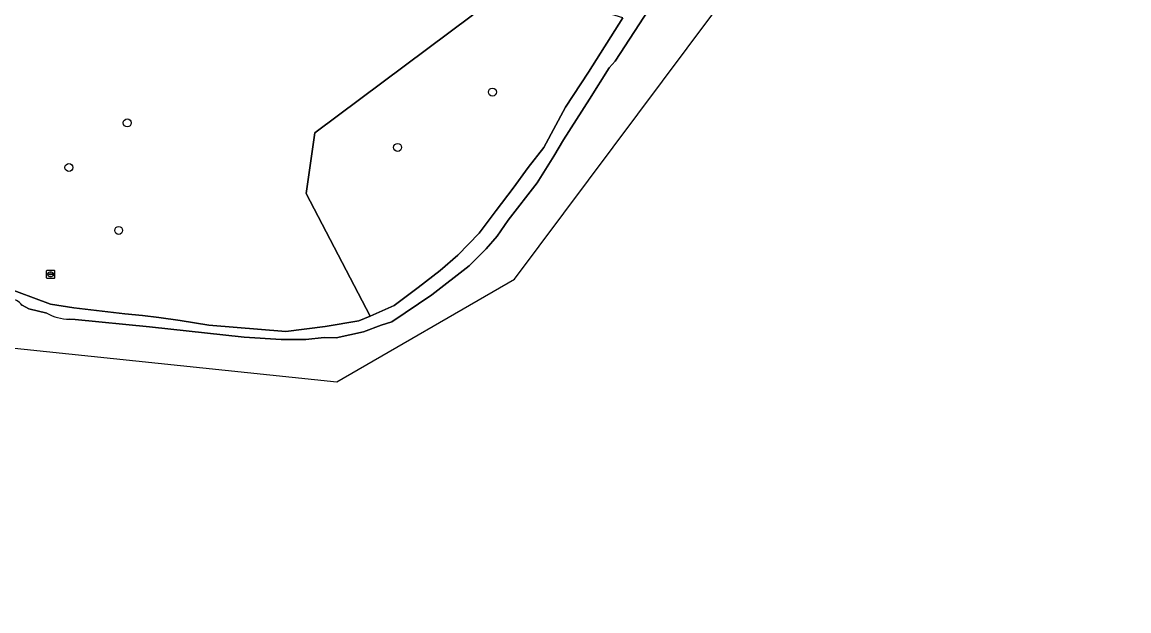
# Model space of a CAD drawing. Extents: x 159053 to 160042, y 380449 to 381423.
# Drawn here: x 159692.1 to 159828.8, y 380586.5 to 380659.2 of the extents above; entities that cross this region are included whole.
import ezdxf

# ---------------------------------------------------------------- set-up
doc = ezdxf.new("R2010")
doc.units = 0
for name, color, linetype in [('IMGEO_Boom', 7, 'Continuous'), ('IMGEO_Groenvoorziening', 7, 'Continuous'), ('IMGEO_Loofbos', 7, 'Continuous'), ('IMGEO_Oever', 7, 'Continuous'), ('IMGEO_Rioolput', 7, 'Continuous'), ('IMGEO_Waterloop', 7, 'Continuous')]:
    doc.layers.add(name, color=color, linetype=linetype)

msp = doc.modelspace()

# ---------------------------------------------------------------- linework, layer by layer
at = {"layer": 'IMGEO_Boom'}
for centre in [(159750.18, 380650.55), (159705.07, 380646.75), (159738.46, 380643.72), (159697.86, 380641.24), (159704.01, 380633.47)]:
    msp.add_circle(centre, 0.489, dxfattribs=at)
at = {"layer": 'IMGEO_Groenvoorziening'}
msp.add_lwpolyline([(159689.63, 380626.6), (159695.58, 380624.36), (159698.45, 380623.91), (159704.77, 380623.18), (159706.94, 380622.95), (159708.98, 380622.71), (159711.6, 380622.34), (159715.13, 380621.76), (159724.67, 380620.98), (159729.51, 380621.6), (159733.67, 380622.3), (159735.07, 380622.89), (159727.18, 380638.05), (159728.24, 380645.52), (159747.71, 380660.05)], dxfattribs=at)
at = {"layer": 'IMGEO_Loofbos'}
msp.add_lwpolyline([(159738.05, 380624.22), (159741.01, 380626.41), (159743.74, 380628.52), (159745.89, 380630.4), (159748.54, 380633.13), (159750.64, 380635.95), (159752.75, 380638.69), (159754.58, 380641.24), (159756.51, 380643.7), (159759.2, 380648.68), (159762.03, 380652.99), (159766.28, 380659.72), (159756.17, 380662.86), (159747.71, 380660.05), (159728.24, 380645.52), (159727.18, 380638.05), (159735.07, 380622.89)], close=True, dxfattribs=at)
at = {"layer": 'IMGEO_Oever'}
for points in [[(159697.92, 380622.51), (159698.64, 380622.48), (159707.8, 380621.55), (159719.51, 380620.28), (159724.08, 380620.01), (159727.13, 380620.01), (159729.39, 380620.24), (159730.87, 380620.23), (159734.25, 380620.96), (159736.45, 380621.77), (159737.76, 380622.19), (159742.71, 380625.54), (159747.3, 380629.1), (159749.41, 380631.2), (159750.78, 380632.77), (159752.12, 380634.72), (159755.69, 380639.35), (159757.77, 380642.66), (159758.95, 380644.65), (159762.18, 380649.68), (159764.58, 380653.54), (159765.34, 380654.38), (159773.64, 380667.16)], [(159766.28, 380659.72), (159762.03, 380652.99), (159759.2, 380648.68), (159756.51, 380643.7), (159754.58, 380641.24), (159752.75, 380638.69), (159750.64, 380635.95), (159748.54, 380633.13), (159745.89, 380630.4), (159743.74, 380628.52), (159741.01, 380626.41), (159738.05, 380624.22), (159735.07, 380622.89), (159733.67, 380622.3), (159729.51, 380621.6), (159724.67, 380620.98), (159715.13, 380621.76), (159711.6, 380622.34), (159708.98, 380622.71), (159706.94, 380622.95), (159704.77, 380623.18), (159698.45, 380623.91), (159695.58, 380624.36), (159689.63, 380626.6)], [(159692.08, 380624.23), (159692.93, 380623.79), (159695.13, 380623.26)]]:
    msp.add_lwpolyline(points, dxfattribs=at)
for centre, radius, start, end in [((159690.76, 380623.36), 1.58, 33.0954, 99.6761), ((159697.92, 380628.07), 5.56, 239.8441, 269.9689)]:
    msp.add_arc(centre, radius, start, end, dxfattribs=at)
at = {"layer": 'IMGEO_Rioolput'}
for p, q in [((159695.1, 380627.63), (159695.1, 380628.48)), ((159695.18, 380628.55), (159696.03, 380628.55)), ((159695.41, 380628.1), (159695.8, 380628.1)), ((159695.59, 380628.33), (159695.62, 380628.33)), ((159696.1, 380628.48), (159696.1, 380627.63)), ((159696.03, 380627.55), (159695.18, 380627.55)), ((159695.36, 380628.05), (159695.36, 380628.06)), ((159695.8, 380628.01), (159695.4, 380628.01)), ((159695.61, 380627.77), (159695.59, 380627.77)), ((159695.85, 380628.06), (159695.85, 380628.05))]:
    msp.add_line(p, q, dxfattribs=at)
for points in [[(159695.1, 380627.63), (159695.1, 380628.48)], [(159695.18, 380628.55), (159696.03, 380628.55)], [(159696.1, 380628.48), (159696.1, 380627.63)], [(159696.03, 380627.55), (159695.18, 380627.55)]]:
    msp.add_lwpolyline(points, dxfattribs=at)
for centre, radius, start, end in [((159695.18, 380628.48), 0.0765, 91.552, 178.448), ((159695.18, 380628.48), 0.0765, 91.552, 178.448), ((159695.4, 380628.06), 0.0403, 85.8775, 175.7526), ((159695.81, 380628.06), 0.0386, 1.7309, 96.639), ((159696.03, 380628.48), 0.0765, 1.552, 88.448), ((159696.03, 380628.48), 0.0765, 1.552, 88.448), ((159695.18, 380627.63), 0.0765, 181.552, 268.448), ((159695.18, 380627.63), 0.0765, 181.552, 268.448), ((159695.4, 380628.05), 0.0366, 178.938, 274.7102), ((159695.8, 380628.05), 0.043, 264.8664, 352.4533), ((159696.03, 380627.63), 0.0765, 271.552, 358.448), ((159696.03, 380627.63), 0.0765, 271.552, 358.448)]:
    msp.add_arc(centre, radius, start, end, dxfattribs=at)
for centre, major_axis, ratio, start_param, end_param in [((159695.59, 380628.05), (-0.387, 0.002), 0.722429, 4.712389, 7.853982), ((159695.61, 380628.05), (-0.39, 0.002), 0.717154, 1.570796, 4.712389)]:
    msp.add_ellipse(centre, major_axis=major_axis, ratio=ratio, start_param=start_param, end_param=end_param, dxfattribs=at)
at = {"layer": 'IMGEO_Waterloop'}
for points in [[(159524.11, 380586.5), (159559.99, 380591.07), (159597.53, 380647.11), (159621.79, 380657.52), (159646.04, 380640.18), (159681.27, 380619.96), (159730.94, 380614.76), (159752.89, 380627.47), (159807.76, 380700.85), (159861.47, 380704.89), (159901.32, 380710.67), (159981.27, 380687.74), (159981.51, 380694.15)], [(159773.64, 380667.16), (159765.34, 380654.38), (159764.58, 380653.54), (159762.18, 380649.68), (159758.95, 380644.65), (159757.77, 380642.66), (159755.69, 380639.35), (159752.12, 380634.72), (159750.78, 380632.77), (159749.41, 380631.2), (159747.3, 380629.1), (159742.71, 380625.54), (159737.76, 380622.19), (159736.45, 380621.77), (159734.25, 380620.96), (159730.87, 380620.23), (159729.39, 380620.24), (159727.13, 380620.01), (159724.08, 380620.01), (159719.51, 380620.28), (159707.8, 380621.55), (159698.64, 380622.48), (159697.92, 380622.51)], [(159695.13, 380623.26), (159692.93, 380623.79), (159692.08, 380624.23)]]:
    msp.add_lwpolyline(points, dxfattribs=at)
for centre, radius, start, end in [((159690.76, 380623.36), 1.58, 33.0954, 99.6761), ((159697.92, 380628.07), 5.56, 239.8441, 269.9689)]:
    msp.add_arc(centre, radius, start, end, dxfattribs=at)

doc.saveas('drawing.dxf')
